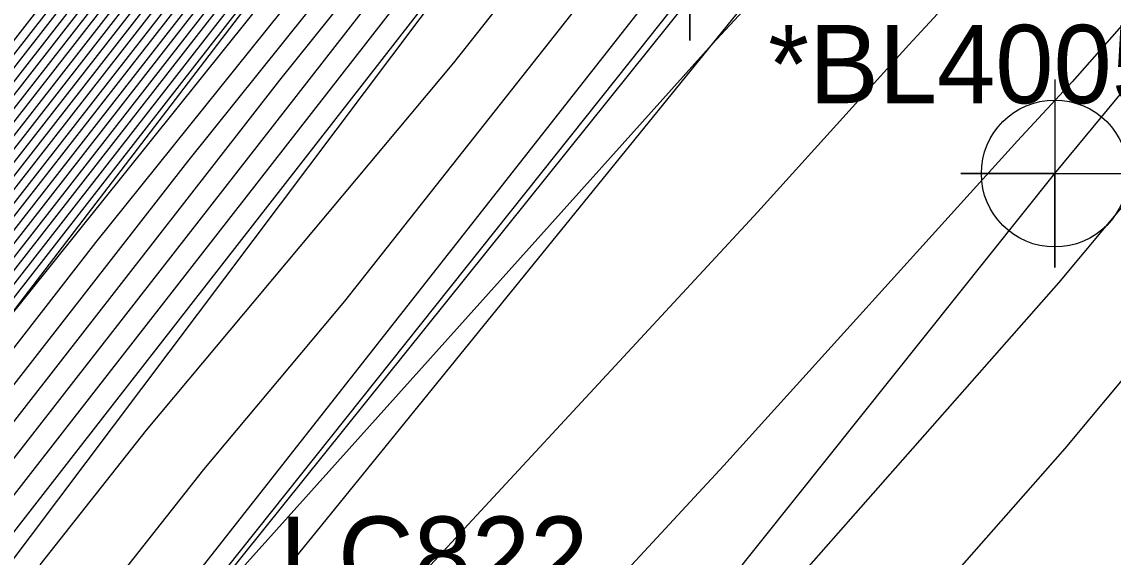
# Model space of a CAD drawing. Extents: x 2188792 to 2191981, y 386090 to 389710.
# Drawn here: x 2190771.88 to 2190806.73, y 388519.45 to 388536.54 of the extents above; entities that cross this region are included whole.
import ezdxf

# ---------------------------------------------------------------- set-up
doc = ezdxf.new("R2010")
doc.units = 0
for name, color, linetype in [('DTM Contours Major', 7, 'Continuous'), ('DTM Contours Minor', 7, 'Continuous'), ('Exist DTM Breakline', 7, 'Continuous'), ('Exist DTM Breakline Cogo Comment', 7, 'Continuous'), ('Exist DTM Breakline Cogo Point CELL', 7, 'Continuous'), ('Exist Roads EOP', 7, 'Continuous'), ('Exist Roads EOT', 7, 'Continuous'), ('Exist Roads EOT Cogo Number', 7, 'Continuous'), ('Exist Roads EOT Cogo Point CELL', 7, 'Continuous')]:
    doc.layers.add(name, color=color, linetype=linetype)

msp = doc.modelspace()

# ---------------------------------------------------------------- linework, layer by layer
at = {"layer": 'DTM Contours Major'}
for points in [[(2190889.768, 388665.934), (2190873.748, 388648.661), (2190873.195, 388648.151), (2190852.936, 388626.236), (2190852.843, 388626.149), (2190852.794, 388626.065), (2190837.879, 388608.344), (2190837.578, 388607.834), (2190818.71, 388585.263), (2190805.315, 388569.253), (2190804.989, 388568.825), (2190785.829, 388545.954), (2190785.733, 388545.828), (2190785.643, 388545.721), (2190771.094, 388527.067), (2190770.377, 388526.214), (2190752.594, 388503.478)], [(2190876.141, 388657.589), (2190869.311, 388651.282), (2190855.594, 388636.444), (2190848.466, 388629.814), (2190844.753, 388623.442), (2190834.285, 388611.005), (2190829.688, 388603.209), (2190816.236, 388587.117), (2190806.687, 388575.703), (2190802.787, 388570.578), (2190789.24, 388554.408), (2190783.861, 388547.319), (2190778.784, 388541.24), (2190769.099, 388528.821), (2190761.187, 388519.417)], [(2190777.45, 388517.882), (2190791.316, 388535.285), (2190795.222, 388540.206), (2190803.692, 388550.516), (2190804.94, 388552.716), (2190812.444, 388561.97), (2190824.025, 388576.25), (2190825.987, 388579.078), (2190843.643, 388598.805), (2190845.959, 388601.424), (2190857.782, 388614.603), (2190861.036, 388618.221), (2190862.287, 388619.673), (2190864.587, 388622.288), (2190880.59, 388640.737), (2190892.242, 388654.169)], [(2190883.721, 388654.01), (2190875.851, 388645.429), (2190866.427, 388635.071), (2190855.591, 388623.261), (2190848.548, 388615.038), (2190840.802, 388605.993), (2190830.791, 388594.302), (2190821.283, 388583.202), (2190814.514, 388574.912), (2190807.384, 388566.516), (2190799.765, 388557.21), (2190788.056, 388543.511), (2190783.044, 388537.265), (2190773.604, 388525.152), (2190763.473, 388512.153)], [(2190874.944, 388653.125), (2190871.253, 388649.716), (2190854.265, 388631.34), (2190850.654, 388627.981), (2190848.773, 388624.753), (2190836.082, 388609.675), (2190833.633, 388605.521), (2190817.473, 388586.19), (2190806.001, 388572.478), (2190803.888, 388569.701), (2190787.534, 388550.181), (2190784.797, 388546.574), (2190782.214, 388543.48), (2190770.096, 388527.944), (2190765.782, 388522.815), (2190751.446, 388504.486)], [(2190867.369, 388652.848), (2190856.923, 388641.549), (2190846.278, 388631.647), (2190840.732, 388622.13), (2190832.487, 388612.335), (2190825.743, 388600.896), (2190815, 388588.044), (2190807.373, 388578.928), (2190801.685, 388571.454), (2190790.945, 388558.635), (2190782.924, 388548.064), (2190775.355, 388539), (2190768.101, 388529.699), (2190756.592, 388516.018)], [(2190796.468, 388538.575), (2190793.925, 388535.829), (2190777.139, 388517.121)]]:
    msp.add_lwpolyline(points, dxfattribs=at)
at = {"layer": 'DTM Contours Minor'}
for points in [[(2190927.194, 388670.123), (2190909.267, 388649.942), (2190906.671, 388647.105), (2190891.853, 388632.018), (2190891.026, 388631.113), (2190880.943, 388620.91), (2190870.949, 388610.864), (2190870.177, 388610.013), (2190857.549, 388594.929), (2190856.939, 388594.258), (2190844.352, 388579.166), (2190838.055, 388571.695), (2190837.838, 388571.453), (2190834.922, 388568.1), (2190824.211, 388556.062), (2190823.216, 388554.82), (2190805.415, 388534.624), (2190803.675, 388532.742), (2190794.29, 388522.378), (2190789.469, 388517.174)], [(2190888.864, 388666.864), (2190874.466, 388651.34), (2190872.029, 388649.09), (2190853.734, 388629.298), (2190851.53, 388627.248), (2190850.382, 388625.278), (2190836.801, 388609.142), (2190835.211, 388606.447), (2190817.968, 388585.819), (2190805.726, 388571.188), (2190804.328, 388569.351), (2190786.852, 388548.49), (2190785.171, 388546.275), (2190783.586, 388544.376), (2190770.495, 388527.593), (2190767.62, 388524.175), (2190751.905, 388504.083)], [(2190889.165, 388666.554), (2190874.226, 388650.447), (2190872.418, 388648.777), (2190853.468, 388628.277), (2190851.967, 388626.882), (2190851.186, 388625.54), (2190837.16, 388608.876), (2190836, 388606.909), (2190818.215, 388585.634), (2190805.589, 388570.543), (2190804.549, 388569.175), (2190786.511, 388547.645), (2190785.359, 388546.126), (2190784.271, 388544.824), (2190770.695, 388527.417), (2190768.539, 388524.855), (2190752.135, 388503.881)], [(2190889.467, 388666.244), (2190873.987, 388649.554), (2190872.806, 388648.464), (2190853.202, 388627.257), (2190852.405, 388626.515), (2190851.99, 388625.803), (2190837.52, 388608.61), (2190836.789, 388607.372), (2190818.462, 388585.448), (2190805.452, 388569.898), (2190804.769, 388569), (2190786.17, 388546.799), (2190785.546, 388545.977), (2190784.957, 388545.273), (2190770.895, 388527.242), (2190769.458, 388525.535), (2190752.364, 388503.679)], [(2190890.069, 388665.624), (2190876.821, 388651.34), (2190873.831, 388648.052), (2190873.604, 388647.804), (2190855.31, 388627.698), (2190853.38, 388625.594), (2190838.856, 388608.637), (2190838.317, 388608.007), (2190837.619, 388607.193), (2190830.334, 388598.687), (2190818.957, 388585.077), (2190807.553, 388571.447), (2190805.392, 388568.801), (2190805.237, 388568.618), (2190788.147, 388547.741), (2190786.156, 388545.412), (2190771.304, 388526.901), (2190771.295, 388526.89), (2190771.286, 388526.878), (2190771.227, 388526.806), (2190752.824, 388503.276)], [(2190890.53, 388665.187), (2190876.304, 388649.542), (2190874.166, 388647.21), (2190858.09, 388629.541), (2190853.933, 388625.011), (2190841.279, 388610.237), (2190838.938, 388607.504), (2190835.912, 388603.97), (2190819.417, 388584.712), (2190807.673, 388570.328), (2190805.774, 388568.093), (2190791.052, 388550.108), (2190786.631, 388544.937), (2190774.239, 388529.492), (2190771.872, 388526.456), (2190769.332, 388523.197), (2190753.485, 388503.626)], [(2190891.143, 388664.632), (2190878.776, 388651.031), (2190874.727, 388646.617), (2190860.869, 388631.385), (2190854.486, 388624.428), (2190843.702, 388611.838), (2190839.56, 388607), (2190834.205, 388600.748), (2190820.039, 388584.208), (2190809.953, 388571.856), (2190806.31, 388567.567), (2190793.956, 388552.475), (2190787.106, 388544.462), (2190777.174, 388532.083), (2190772.45, 388526.021), (2190767.379, 388519.516), (2190753.682, 388502.601)], [(2190772.467, 388519.209), (2190775.862, 388523.505), (2190785.674, 388535.226), (2190790.471, 388541.3), (2190805.407, 388560.717), (2190808.478, 388564.311), (2190808.993, 388564.94), (2190821.356, 388579.495), (2190823.15, 388581.692), (2190825.67, 388584.635), (2190842.666, 388604.482), (2190855.816, 388619.838), (2190857.249, 388621.512), (2190874.764, 388640.601), (2190877.537, 388643.648), (2190891.138, 388658.479)], [(2190888.666, 388656.99), (2190876.975, 388644.242), (2190871.985, 388638.758), (2190856.697, 388622.095), (2190853.393, 388618.238), (2190842.045, 388604.986), (2190827.377, 388587.857), (2190822.528, 388582.196), (2190819.075, 388577.967), (2190808.457, 388565.465), (2190805.573, 388561.944), (2190789.006, 388542.561), (2190788.914, 388542.446), (2190774.758, 388524.284), (2190759.566, 388504.79)], [(2190875.902, 388656.696), (2190869.699, 388650.969), (2190855.328, 388635.424), (2190848.904, 388629.447), (2190845.557, 388623.704), (2190834.644, 388610.739), (2190830.477, 388603.671), (2190816.484, 388586.932), (2190806.55, 388575.058), (2190803.007, 388570.402), (2190788.899, 388553.563), (2190784.048, 388547.17), (2190779.47, 388541.688), (2190769.298, 388528.646), (2190762.106, 388520.096), (2190750.527, 388505.292)], [(2190875.662, 388655.804), (2190870.087, 388650.656), (2190855.063, 388634.403), (2190849.341, 388629.081), (2190846.361, 388623.967), (2190835.004, 388610.473), (2190831.266, 388604.134), (2190816.731, 388586.746), (2190806.412, 388574.413), (2190803.227, 388570.227), (2190788.557, 388552.717), (2190784.235, 388547.021), (2190780.156, 388542.136), (2190769.498, 388528.47), (2190763.025, 388520.776), (2190750.757, 388505.091)], [(2190886.193, 388655.5), (2190876.413, 388644.835), (2190869.206, 388636.914), (2190856.144, 388622.678), (2190850.97, 388616.638), (2190841.424, 388605.489), (2190829.084, 388591.08), (2190821.905, 388582.699), (2190816.795, 388576.439), (2190807.92, 388565.991), (2190802.669, 388559.577), (2190788.531, 388543.036), (2190785.979, 388539.855), (2190774.181, 388524.718), (2190761.519, 388508.472)], [(2190799.379, 388516.326), (2190805.194, 388522.918), (2190815.499, 388535.258), (2190824.185, 388545.259), (2190833.127, 388555.28), (2190838.493, 388561.45), (2190851.869, 388576.416), (2190857.921, 388583.595), (2190869.126, 388595.084), (2190872.31, 388598.876), (2190890.349, 388617.063), (2190892.432, 388619.17), (2190905.906, 388633.912), (2190907.538, 388635.574), (2190925.63, 388655.347)], [(2190875.423, 388654.911), (2190870.476, 388650.343), (2190854.797, 388633.382), (2190849.779, 388628.714), (2190847.165, 388624.229), (2190835.363, 388610.207), (2190832.055, 388604.596), (2190816.978, 388586.561), (2190806.275, 388573.768), (2190803.447, 388570.052), (2190788.216, 388551.872), (2190784.422, 388546.872), (2190780.842, 388542.584), (2190769.697, 388528.295), (2190763.944, 388521.456), (2190750.986, 388504.889)], [(2190907.365, 388654.609), (2190902.821, 388650.063), (2190892.305, 388639.486), (2190884.04, 388631.219), (2190872.455, 388619.574), (2190865.903, 388612.342), (2190859.112, 388604.231), (2190849.292, 388593.416), (2190839.394, 388581.549), (2190833.632, 388574.314), (2190826.203, 388565.965), (2190817.218, 388554.745), (2190807.039, 388543.197), (2190800.202, 388535.802), (2190795.379, 388530.476), (2190782.251, 388516.307)], [(2190865.815, 388654.101), (2190857.986, 388645.632), (2190844.527, 388633.113), (2190837.515, 388621.081), (2190831.05, 388613.399), (2190822.587, 388599.046), (2190814.01, 388588.786), (2190807.922, 388581.509), (2190800.804, 388572.156), (2190792.31, 388562.016), (2190782.175, 388548.66), (2190772.611, 388537.207), (2190767.302, 388530.4), (2190752.915, 388513.298)], [(2190875.184, 388654.018), (2190870.864, 388650.03), (2190854.531, 388632.361), (2190850.217, 388628.348), (2190847.969, 388624.491), (2190835.722, 388609.941), (2190832.844, 388605.059), (2190817.226, 388586.375), (2190806.138, 388573.123), (2190803.668, 388569.877), (2190787.875, 388551.026), (2190784.61, 388546.723), (2190781.528, 388543.032), (2190769.897, 388528.119), (2190764.863, 388522.136), (2190751.216, 388504.687)], [(2190866.203, 388653.788), (2190857.72, 388644.611), (2190844.965, 388632.746), (2190838.32, 388621.343), (2190831.409, 388613.133), (2190823.376, 388599.509), (2190814.258, 388588.601), (2190807.784, 388580.864), (2190801.024, 388571.98), (2190791.969, 388561.171), (2190782.363, 388548.511), (2190773.297, 388537.655), (2190767.502, 388530.225), (2190753.834, 388513.978)], [(2190866.592, 388653.475), (2190857.455, 388643.59), (2190845.402, 388632.38), (2190839.124, 388621.606), (2190831.769, 388612.867), (2190824.165, 388599.971), (2190814.505, 388588.415), (2190807.647, 388580.218), (2190801.245, 388571.805), (2190791.628, 388560.326), (2190782.55, 388548.362), (2190773.983, 388538.103), (2190767.702, 388530.049), (2190754.753, 388514.658)], [(2190866.98, 388653.161), (2190857.189, 388642.57), (2190845.84, 388632.013), (2190839.928, 388621.868), (2190832.128, 388612.601), (2190824.954, 388600.434), (2190814.752, 388588.23), (2190807.51, 388579.573), (2190801.465, 388571.63), (2190791.286, 388559.48), (2190782.737, 388548.213), (2190774.669, 388538.551), (2190767.901, 388529.874), (2190755.672, 388515.338)], [(2190867.757, 388652.535), (2190856.657, 388640.528), (2190846.715, 388631.28), (2190841.536, 388622.393), (2190832.847, 388612.069), (2190826.532, 388601.359), (2190815.247, 388587.859), (2190807.236, 388578.283), (2190801.905, 388571.279), (2190790.604, 388557.79), (2190783.112, 388547.915), (2190776.041, 388539.448), (2190768.3, 388529.523), (2190757.511, 388516.697)], [(2190881.249, 388652.521), (2190875.289, 388646.023), (2190863.648, 388633.228), (2190855.038, 388623.845), (2190846.125, 388613.438), (2190840.181, 388606.497), (2190832.498, 388597.525), (2190820.661, 388583.705), (2190812.234, 388573.384), (2190806.847, 388567.042), (2190796.86, 388554.842), (2190787.581, 388543.987), (2190780.109, 388534.674), (2190773.027, 388525.587), (2190765.426, 388515.834)], [(2190795.349, 388517.278), (2190804.993, 388528.211), (2190809.085, 388533.111), (2190824.067, 388550.362), (2190828.241, 388555.04), (2190838.165, 388566.451), (2190844.962, 388574.056), (2190857.675, 388589.138), (2190863.086, 388594.686), (2190871.473, 388604.676), (2190879.848, 388613.119), (2190891.729, 388625.142), (2190898.88, 388632.965), (2190907.105, 388641.339), (2190917.449, 388652.644)], [(2190874.705, 388652.232), (2190871.641, 388649.403), (2190853.999, 388630.319), (2190851.092, 388627.615), (2190849.578, 388625.016), (2190836.441, 388609.408), (2190834.422, 388605.984), (2190817.72, 388586.004), (2190805.864, 388571.833), (2190804.108, 388569.526), (2190787.193, 388549.336), (2190784.984, 388546.425), (2190782.9, 388543.928), (2190770.296, 388527.768), (2190766.701, 388523.495), (2190751.675, 388504.284)], [(2190868.145, 388652.222), (2190856.392, 388639.507), (2190847.153, 388630.914), (2190842.34, 388622.655), (2190833.206, 388611.803), (2190827.321, 388601.821), (2190815.494, 388587.673), (2190807.098, 388577.638), (2190802.126, 388571.104), (2190790.263, 388556.944), (2190783.299, 388547.766), (2190776.727, 388539.896), (2190768.5, 388529.348), (2190758.43, 388517.377)], [(2190868.534, 388651.909), (2190856.126, 388638.486), (2190847.591, 388630.547), (2190843.144, 388622.917), (2190833.566, 388611.537), (2190828.11, 388602.284), (2190815.742, 388587.488), (2190806.961, 388576.993), (2190802.346, 388570.928), (2190789.922, 388556.099), (2190783.486, 388547.617), (2190777.413, 388540.344), (2190768.699, 388529.172), (2190759.349, 388518.057)], [(2190868.922, 388651.596), (2190855.86, 388637.465), (2190848.028, 388630.18), (2190843.949, 388623.18), (2190833.925, 388611.271), (2190828.899, 388602.746), (2190815.989, 388587.303), (2190806.824, 388576.348), (2190802.566, 388570.753), (2190789.581, 388555.253), (2190783.673, 388547.468), (2190778.098, 388540.792), (2190768.899, 388528.997), (2190760.268, 388518.737)], [(2190766.196, 388507.696), (2190777.695, 388522.249), (2190782.194, 388527.624), (2190791.974, 388540.008), (2190801.369, 388552.223), (2190810.574, 388563.572), (2190815.657, 388569.84), (2190822.427, 388579.6), (2190823.636, 388581.023), (2190823.772, 388581.189), (2190823.963, 388581.412), (2190832.621, 388591.523), (2190843.472, 388603.794), (2190844.856, 388605.338), (2190858.285, 388620.5), (2190867.596, 388631.603), (2190877.543, 388642.444)]]:
    msp.add_lwpolyline(points, dxfattribs=at)
at = {"layer": 'Exist DTM Breakline'}
for points in [[(2190573.365, 388260.981), (2190597.901, 388295.54), (2190631.673, 388341.911), (2190665.633, 388387.704), (2190697.655, 388430.604), (2190723.725, 388465.2), (2190753.059, 388503.07), (2190785.767, 388545.802), (2190819.064, 388584.997), (2190852.901, 388626.1), (2190890.215, 388665.473), (2190930.375, 388707.631)], [(2190577.542, 388257.996), (2190603.612, 388290.612), (2190636.664, 388338.271), (2190669.633, 388384.463), (2190703.281, 388427.435), (2190727.416, 388462.342), (2190757.056, 388500.06), (2190789.024, 388542.543), (2190823.823, 388581.148), (2190857.673, 388621.065), (2190895.218, 388660.937), (2190934.113, 388704.472)], [(2190581.907, 388254.915), (2190606.074, 388288.679), (2190639.657, 388335.907), (2190673.648, 388381.454), (2190705.924, 388425.615), (2190730.79, 388459.235), (2190760.7, 388497.606), (2190793.213, 388538.942), (2190826.757, 388578.342), (2190860.823, 388618.157), (2190897.463, 388658.369), (2190937.269, 388700.539)]]:
    msp.add_lwpolyline(points, dxfattribs=at)
at = {"layer": 'Exist DTM Breakline Cogo Point CELL'}
msp.add_lwpolyline([(2190793.213, 388541.942), (2190793.213, 388535.942), (2190793.213, 388538.942), (2190796.213, 388538.942), (2190790.213, 388538.942)], dxfattribs=at)
at = {"layer": 'Exist Roads EOP'}
msp.add_lwpolyline([(2191117.249, 388879.058), (2191079.828, 388842.231), (2191041.78, 388804.717), (2191005.521, 388768.388), (2190968.813, 388731.779), (2190932.611, 388694.747), (2190897.463, 388657.367), (2190862.115, 388618.542), (2190828.092, 388579.337), (2190795.886, 388540.624), (2190765.721, 388503.072), (2190733.106, 388461.208), (2190701.312, 388418.791), (2190672.539, 388379.484), (2190643.174, 388339.162), (2190612.645, 388296.995), (2190582.398, 388254.562), (2190551.22, 388211.33), (2190519.268, 388166.971), (2190488.249, 388123.952), (2190458.501, 388082.405), (2190428.971, 388041.571), (2190398.227, 387998.986)], dxfattribs=at)
at = {"layer": 'Exist Roads EOT'}
for points in [[(2190408.016, 387990.619), (2190439.107, 388033.638), (2190467.847, 388074.164), (2190498.203, 388115.837), (2190529, 388158.896), (2190561.283, 388203.581), (2190592.611, 388247.356), (2190622.811, 388289.51), (2190652.954, 388330.977), (2190681.755, 388370.469), (2190711.272, 388410.904), (2190743.801, 388454.121), (2190774.93, 388494.241), (2190804.861, 388531.697), (2190837.827, 388571.618), (2190870.748, 388609.702), (2190906.526, 388649.037), (2190941.177, 388685.637), (2190977.299, 388722.46), (2191013.038, 388758.347), (2191050.74, 388795.921), (2191087.875, 388832.598), (2191125.862, 388870.149)], [(2190415.064, 388019.09), (2190445.56, 388061.245), (2190473.487, 388100.115), (2190503.229, 388141.605), (2190533.333, 388183.744), (2190563.731, 388225.945), (2190594.017, 388268.083), (2190624.176, 388310.153), (2190656.565, 388354.896), (2190687.512, 388397.436), (2190719.557, 388440.71), (2190751.07, 388481.79), (2190777.618, 388515.751), (2190809.207, 388554.646), (2190841.125, 388592.518), (2190874.304, 388630.266), (2190909.444, 388668.428), (2190945.996, 388706.518), (2190984.282, 388745.174), (2191021.668, 388782.38), (2191059.687, 388820.174), (2191097.04, 388857.128), (2191110.466, 388870.43)]]:
    msp.add_lwpolyline(points, dxfattribs=at)
at = {"layer": 'Exist Roads EOT Cogo Point CELL'}
msp.add_lwpolyline([(2190804.861, 388534.697), (2190804.861, 388528.697), (2190804.861, 388531.697), (2190801.861, 388531.697), (2190807.861, 388531.697)], dxfattribs=at)
msp.add_circle((2190804.861, 388531.697), 2.344, dxfattribs=at)

# ---------------------------------------------------------------- texts
at = {"layer": 'Exist DTM Breakline Cogo Comment'}
msp.add_text('*BL4005', height=2.5, dxfattribs=at).set_placement((2190795.713, 388533.942))
at = {"layer": 'Exist Roads EOT Cogo Number'}
msp.add_text('LC822', height=2.5, dxfattribs=at).set_placement((2190780.118, 388518.251))

doc.saveas('drawing.dxf')
